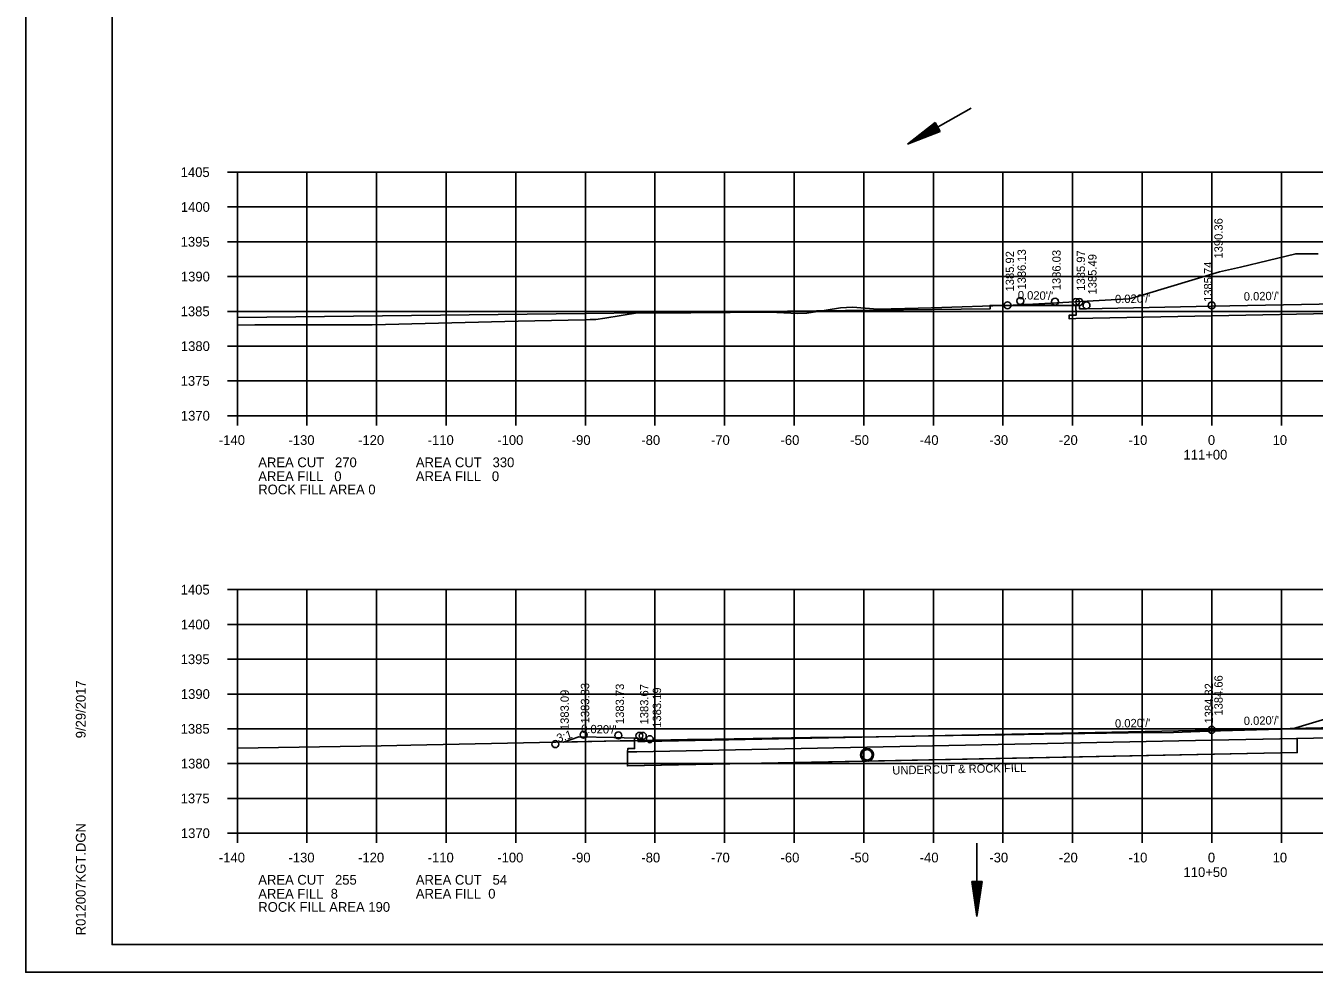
# Model space of a CAD drawing. Extents: x 1374311 to 1383814, y 384102 to 406278.
# Drawn here: x 1382550.5 to 1382735.6, y 386612.6 to 386748.6 of the extents above; entities that cross this region are included whole.
import ezdxf

# ---------------------------------------------------------------- set-up
doc = ezdxf.new("R2010")
doc.units = 0
for name, color, linetype in [('R_Axis', 7, 'Continuous'), ('R_Axis Annot', 7, 'Continuous'), ('R_Border', 7, 'Continuous'), ('R_Draft', 7, 'Continuous'), ('R_Exist Surface', 7, 'Continuous'), ('R_Fin Surface', 7, 'Continuous'), ('R_Grid', 7, 'Continuous'), ('R_MOT', 7, 'Continuous'), ('R_No Plot', 7, 'Continuous'), ('R_Water', 7, 'Continuous'), ('R_Xsect Elev', 7, 'Continuous'), ('R_Xsect Slope', 7, 'Continuous')]:
    doc.layers.add(name, color=color, linetype=linetype)

msp = doc.modelspace()

# ---------------------------------------------------------------- linework, layer by layer
at = {"layer": 'R_Axis'}
for p, q in [((1382579.46, 386727.58), (1382580.86, 386727.58)), ((1382580.86, 386692.58), (1382580.86, 386727.58)), ((1382579.46, 386722.58), (1382580.86, 386722.58)), ((1382579.46, 386717.58), (1382580.86, 386717.58)), ((1382579.46, 386712.58), (1382580.86, 386712.58)), ((1382579.46, 386707.58), (1382580.86, 386707.58)), ((1382579.46, 386702.58), (1382580.86, 386702.58)), ((1382579.46, 386697.58), (1382580.86, 386697.58)), ((1382579.46, 386692.58), (1382580.86, 386692.58)), ((1382580.86, 386692.58), (1382860.86, 386692.58)), ((1382580.86, 386691.18), (1382580.86, 386692.58)), ((1382590.86, 386691.18), (1382590.86, 386692.58)), ((1382600.86, 386691.18), (1382600.86, 386692.58)), ((1382610.86, 386691.18), (1382610.86, 386692.58)), ((1382620.86, 386691.18), (1382620.86, 386692.58)), ((1382630.86, 386691.18), (1382630.86, 386692.58)), ((1382640.86, 386691.18), (1382640.86, 386692.58)), ((1382650.86, 386691.18), (1382650.86, 386692.58)), ((1382660.86, 386691.18), (1382660.86, 386692.58)), ((1382670.86, 386691.18), (1382670.86, 386692.58)), ((1382680.86, 386691.18), (1382680.86, 386692.58)), ((1382690.86, 386691.18), (1382690.86, 386692.58)), ((1382700.86, 386691.18), (1382700.86, 386692.58)), ((1382710.86, 386691.18), (1382710.86, 386692.58)), ((1382720.86, 386691.18), (1382720.86, 386692.58)), ((1382730.86, 386691.18), (1382730.86, 386692.58)), ((1382579.46, 386667.58), (1382580.86, 386667.58)), ((1382580.86, 386632.58), (1382580.86, 386667.58)), ((1382579.46, 386662.58), (1382580.86, 386662.58)), ((1382579.46, 386657.58), (1382580.86, 386657.58)), ((1382579.46, 386652.58), (1382580.86, 386652.58)), ((1382579.46, 386647.58), (1382580.86, 386647.58)), ((1382579.46, 386642.58), (1382580.86, 386642.58)), ((1382579.46, 386637.58), (1382580.86, 386637.58)), ((1382579.46, 386632.58), (1382580.86, 386632.58)), ((1382580.86, 386632.58), (1382860.86, 386632.58)), ((1382580.86, 386631.18), (1382580.86, 386632.58)), ((1382590.86, 386631.18), (1382590.86, 386632.58)), ((1382600.86, 386631.18), (1382600.86, 386632.58)), ((1382610.86, 386631.18), (1382610.86, 386632.58)), ((1382620.86, 386631.18), (1382620.86, 386632.58)), ((1382630.86, 386631.18), (1382630.86, 386632.58)), ((1382640.86, 386631.18), (1382640.86, 386632.58)), ((1382650.86, 386631.18), (1382650.86, 386632.58)), ((1382660.86, 386631.18), (1382660.86, 386632.58)), ((1382670.86, 386631.18), (1382670.86, 386632.58)), ((1382680.86, 386631.18), (1382680.86, 386632.58)), ((1382690.86, 386631.18), (1382690.86, 386632.58)), ((1382700.86, 386631.18), (1382700.86, 386632.58)), ((1382710.86, 386631.18), (1382710.86, 386632.58)), ((1382720.86, 386631.18), (1382720.86, 386632.58)), ((1382730.86, 386631.18), (1382730.86, 386632.58))]:
    msp.add_line(p, q, dxfattribs=at)
at = {"layer": 'R_Border'}
for p, q in [((1382562.86, 386616.58), (1382562.86, 386822.04)), ((1382562.86, 386616.58), (1382562.86, 386616.58)), ((1382879.04, 386616.58), (1382562.86, 386616.58))]:
    msp.add_line(p, q, dxfattribs=at)
at = {"layer": 'R_Draft'}
for p, q in [((1382681.11, 386734.73), (1382677.12, 386731.63)), ((1382681.18, 386734.62), (1382677.85, 386732.04)), ((1382681.24, 386734.51), (1382678.6, 386732.46)), ((1382681.3, 386734.4), (1382679.33, 386732.86)), ((1382681.36, 386734.29), (1382680.06, 386733.28)), ((1382681.42, 386734.18), (1382680.79, 386733.69)), ((1382681.85, 386733.42), (1382681.11, 386734.73)), ((1382681.85, 386733.42), (1382677.12, 386731.63)), ((1382681.79, 386733.53), (1382677.85, 386732.04)), ((1382681.73, 386733.64), (1382678.6, 386732.46)), ((1382681.66, 386733.75), (1382679.33, 386732.86)), ((1382681.6, 386733.86), (1382680.06, 386733.28)), ((1382681.54, 386733.97), (1382680.79, 386733.69)), ((1382686.37, 386625.63), (1382687.12, 386620.63)), ((1382687.87, 386625.63), (1382686.37, 386625.63)), ((1382686.5, 386625.63), (1382687.12, 386621.46)), ((1382686.62, 386625.63), (1382687.12, 386622.32)), ((1382686.75, 386625.63), (1382687.12, 386623.15)), ((1382686.88, 386625.63), (1382687.12, 386624)), ((1382687, 386625.63), (1382687.12, 386624.84)), ((1382687.87, 386625.63), (1382687.12, 386620.63)), ((1382687.36, 386625.63), (1382687.12, 386624)), ((1382687.62, 386625.63), (1382687.12, 386622.32)), ((1382687.75, 386625.63), (1382687.12, 386621.46)), ((1382687.49, 386625.63), (1382687.12, 386623.15)), ((1382687.24, 386625.63), (1382687.12, 386624.84))]:
    msp.add_line(p, q, dxfattribs=at)
at = {"layer": 'R_Exist Surface'}
for points in [[(1382580.86, 386705.59), (1382583.37, 386705.63), (1382587.19, 386705.65), (1382600.23, 386705.64), (1382621.22, 386706.16), (1382630.77, 386706.38), (1382631.56, 386706.4), (1382632.36, 386706.41), (1382633.67, 386706.6), (1382638.37, 386707.35), (1382641.85, 386707.37), (1382646.02, 386707.39), (1382657.37, 386707.46), (1382661.38, 386707.28), (1382662.7, 386707.33), (1382665.46, 386707.77), (1382667.52, 386708.09), (1382669.26, 386708.17), (1382672.9, 386707.87), (1382680.59, 386708.1), (1382692.33, 386708.48), (1382693.43, 386708.53), (1382708.99, 386709.37), (1382711.01, 386709.97), (1382721.96, 386713.27), (1382724.97, 386713.95), (1382732.92, 386715.86), (1382736.17, 386715.84)], [(1382580.86, 386644.82), (1382601.52, 386645.15), (1382603.78, 386645.2), (1382605.8, 386645.24), (1382635.85, 386645.83), (1382645.53, 386646.03), (1382646.75, 386646.05), (1382663.22, 386646.31), (1382672.64, 386646.42), (1382683.69, 386646.64), (1382691.1, 386646.74), (1382699.49, 386646.84), (1382708.85, 386646.98), (1382715.38, 386647.07), (1382720.39, 386647.23), (1382732.47, 386647.56), (1382740.59, 386650.01)]]:
    msp.add_lwpolyline(points, dxfattribs=at)
msp.add_circle((1382671.33, 386643.84), 0.917, dxfattribs=at)
at = {"layer": 'R_Fin Surface'}
for points in [[(1382580.94, 386706.69), (1382689, 386707.93), (1382689, 386708.43), (1382701.35, 386708.43), (1382701.85, 386708.43), (1382701.86, 386707.93), (1382702.86, 386707.95), (1382720.86, 386708.31), (1382738.86, 386708.67), (1382739.86, 386708.65), (1382739.87, 386709.15), (1382740.37, 386709.15), (1382743.37, 386709.21), (1382748.37, 386709.31), (1382764.46, 386714.68)], [(1382740.37, 386709.27), (1382740.38, 386707.79), (1382741.38, 386707.84), (1382741.37, 386707.34), (1382740.37, 386707.32), (1382720.86, 386706.93), (1382701.35, 386706.54), (1382700.35, 386706.52), (1382700.36, 386707.02), (1382701.36, 386707.01), (1382701.35, 386708.55)], [(1382627.7, 386645.67), (1382629.93, 386646.41), (1382634.93, 386646.31), (1382637.93, 386646.25), (1382638.43, 386646.25), (1382638.44, 386645.75), (1382639.44, 386645.77), (1382720.86, 386647.4), (1382738.86, 386647.76), (1382764.77, 386648.24), (1382764.78, 386648.74), (1382768.28, 386648.8), (1382773.28, 386648.9), (1382786.41, 386653.27)], [(1382733.15, 386646.17), (1382733.15, 386644.17), (1382636.89, 386642.25), (1382636.93, 386644.25)], [(1382638.23, 386644.27), (1382637.93, 386644.27), (1382636.93, 386644.25), (1382636.94, 386644.75), (1382637.94, 386644.74), (1382637.93, 386646.25)], [(1382766.36, 386646.84), (1382740.37, 386646.32), (1382720.86, 386645.93), (1382638.23, 386644.27)], [(1382733.15, 386646.17), (1382720.86, 386645.93), (1382638.23, 386644.27)], [(1382671.48, 386642.94), (1382733.15, 386644.17), (1382733.15, 386646.17)], [(1382636.93, 386644.25), (1382636.89, 386642.25), (1382671.22, 386642.93)], [(1382638.23, 386644.27), (1382637.93, 386644.27), (1382636.93, 386644.25)]]:
    msp.add_lwpolyline(points, dxfattribs=at)
msp.add_arc((1382671.33, 386643.84), 0.917, 279.4414, 262.8506, dxfattribs=at)
at = {"layer": 'R_Grid'}
for p, q in [((1382580.86, 386727.58), (1382860.86, 386727.58)), ((1382580.86, 386692.58), (1382580.86, 386727.58)), ((1382590.86, 386692.58), (1382590.86, 386727.58)), ((1382600.86, 386692.58), (1382600.86, 386727.58)), ((1382610.86, 386692.58), (1382610.86, 386727.58)), ((1382620.86, 386692.58), (1382620.86, 386727.58)), ((1382630.86, 386692.58), (1382630.86, 386727.58)), ((1382640.86, 386692.58), (1382640.86, 386727.58)), ((1382650.86, 386692.58), (1382650.86, 386727.58)), ((1382660.86, 386692.58), (1382660.86, 386727.58)), ((1382670.86, 386692.58), (1382670.86, 386727.58)), ((1382680.86, 386692.58), (1382680.86, 386727.58)), ((1382690.86, 386692.58), (1382690.86, 386727.58)), ((1382700.86, 386692.58), (1382700.86, 386727.58)), ((1382710.86, 386692.58), (1382710.86, 386727.58)), ((1382720.86, 386692.58), (1382720.86, 386727.58)), ((1382730.86, 386692.58), (1382730.86, 386727.58)), ((1382580.86, 386722.58), (1382860.86, 386722.58)), ((1382580.86, 386717.58), (1382860.86, 386717.58)), ((1382580.86, 386712.58), (1382860.86, 386712.58)), ((1382580.86, 386707.58), (1382860.86, 386707.58)), ((1382580.86, 386702.58), (1382860.86, 386702.58)), ((1382580.86, 386697.58), (1382860.86, 386697.58)), ((1382580.86, 386692.58), (1382860.86, 386692.58)), ((1382580.86, 386667.58), (1382860.86, 386667.58)), ((1382580.86, 386632.58), (1382580.86, 386667.58)), ((1382590.86, 386632.58), (1382590.86, 386667.58)), ((1382600.86, 386632.58), (1382600.86, 386667.58)), ((1382610.86, 386632.58), (1382610.86, 386667.58)), ((1382620.86, 386632.58), (1382620.86, 386667.58)), ((1382630.86, 386632.58), (1382630.86, 386667.58)), ((1382640.86, 386632.58), (1382640.86, 386667.58)), ((1382650.86, 386632.58), (1382650.86, 386667.58)), ((1382660.86, 386632.58), (1382660.86, 386667.58)), ((1382670.86, 386632.58), (1382670.86, 386667.58)), ((1382680.86, 386632.58), (1382680.86, 386667.58)), ((1382690.86, 386632.58), (1382690.86, 386667.58)), ((1382700.86, 386632.58), (1382700.86, 386667.58)), ((1382710.86, 386632.58), (1382710.86, 386667.58)), ((1382720.86, 386632.58), (1382720.86, 386667.58)), ((1382730.86, 386632.58), (1382730.86, 386667.58)), ((1382580.86, 386662.58), (1382860.86, 386662.58)), ((1382580.86, 386657.58), (1382860.86, 386657.58)), ((1382580.86, 386652.58), (1382860.86, 386652.58)), ((1382580.86, 386647.58), (1382860.86, 386647.58)), ((1382580.86, 386642.58), (1382860.86, 386642.58)), ((1382580.86, 386637.58), (1382860.86, 386637.58)), ((1382580.86, 386632.58), (1382860.86, 386632.58))]:
    msp.add_line(p, q, dxfattribs=at)
at = {"layer": 'R_MOT'}
for p, q in [((1382639.44, 386645.77), (1382720.86, 386647.4)), ((1382629.93, 386646.41), (1382627.7, 386645.67)), ((1382634.93, 386646.31), (1382629.93, 386646.41)), ((1382637.93, 386646.25), (1382634.93, 386646.31)), ((1382638.43, 386646.25), (1382637.93, 386646.25)), ((1382638.44, 386645.75), (1382638.43, 386646.25)), ((1382639.44, 386645.77), (1382638.44, 386645.75))]:
    msp.add_line(p, q, dxfattribs=at)
at = {"layer": 'R_No Plot'}
msp.add_line((1382550.46, 386612.6), (1382883.79, 386612.6), dxfattribs=at)
for points in [[(1382550.45, 386825.93), (1382883.79, 386825.93), (1382883.79, 386612.6), (1382550.45, 386612.6)], [(1382796.78, 386822.04), (1382796.78, 386812.16), (1382832.51, 386812.16), (1382832.51, 386809.24), (1382855.71, 386809.24), (1382855.71, 386786.02), (1382879.04, 386786.02), (1382879.04, 386616.58), (1382562.86, 386616.58), (1382562.86, 386822.04)], [(1382693.12, 386708.52), (1382693.43, 386708.53), (1382694.27, 386708.58), (1382693.35, 386708.59)], [(1382627.7, 386645.67), (1382635.85, 386645.83), (1382637.93, 386645.87), (1382637.93, 386646.25), (1382634.93, 386646.31), (1382629.93, 386646.41)]]:
    msp.add_lwpolyline(points, close=True, dxfattribs=at)
msp.add_lwpolyline([(1382740.37, 386707.32), (1382720.86, 386706.93), (1382701.35, 386706.54), (1382700.35, 386706.52), (1382700.36, 386707.02), (1382701.36, 386707.01), (1382701.35, 386708.43), (1382698.35, 386708.49), (1382694.27, 386708.58), (1382708.99, 386709.37), (1382711.01, 386709.97), (1382721.96, 386713.27), (1382724.97, 386713.95), (1382732.92, 386715.86), (1382736.17, 386715.84)], dxfattribs=at)
for centre in [(1382691.51, 386708.45), (1382691.51, 386708.45), (1382693.35, 386709.07), (1382698.35, 386708.97), (1382701.35, 386708.91), (1382701.85, 386708.91), (1382702.86, 386708.43), (1382720.86, 386708.43), (1382630.61, 386646.73), (1382720.86, 386647.43), (1382626.55, 386645.38), (1382626.55, 386645.38), (1382635.61, 386646.63), (1382638.61, 386646.57), (1382639.11, 386646.57), (1382640.12, 386646.09)]:
    msp.add_circle(centre, 0.5, dxfattribs=at)
at = {"layer": 'R_Water'}
for p, q in [((1382686.28, 386736.77), (1382677.12, 386731.63)), ((1382687.12, 386631.13), (1382687.12, 386620.63))]:
    msp.add_line(p, q, dxfattribs=at)
msp.add_circle((1382671.33, 386643.84), 0.75, dxfattribs=at)

# ---------------------------------------------------------------- texts
at = {"layer": 'R_Axis Annot'}
for s, p in [('1405', (1382572.71, 386726.88)), ('1400', (1382572.74, 386721.88)), ('1395', (1382572.71, 386716.88)), ('1390', (1382572.74, 386711.88)), ('1385', (1382572.71, 386706.88)), ('1380', (1382572.74, 386701.88)), ('1375', (1382572.71, 386696.88)), ('1370', (1382572.74, 386691.88)), ('-140', (1382578.2, 386688.38)), ('-130', (1382588.2, 386688.38)), ('-120', (1382598.2, 386688.38)), ('-110', (1382608.2, 386688.38)), ('-100', (1382618.2, 386688.38)), ('-90', (1382628.9, 386688.38)), ('-80', (1382638.9, 386688.38)), ('-70', (1382648.9, 386688.38)), ('-60', (1382658.9, 386688.38)), ('-50', (1382668.9, 386688.38)), ('-40', (1382678.9, 386688.38)), ('-30', (1382688.9, 386688.38)), ('-20', (1382698.9, 386688.38)), ('-10', (1382708.9, 386688.38)), ('0', (1382720.3, 386688.38)), ('10', (1382729.6, 386688.38)), ('AREA CUT   270', (1382583.86, 386685.18)), ('AREA CUT   330', (1382606.5, 386685.18)), ('111+00', (1382716.8, 386686.28)), ('AREA FILL   0', (1382583.86, 386683.18)), ('AREA FILL   0', (1382606.5, 386683.18)), ('ROCK FILL AREA 0', (1382583.86, 386681.28)), ('1405', (1382572.71, 386666.88)), ('1400', (1382572.74, 386661.88)), ('1395', (1382572.71, 386656.88)), ('1390', (1382572.74, 386651.88)), ('1385', (1382572.71, 386646.88)), ('1380', (1382572.74, 386641.88)), ('1375', (1382572.71, 386636.88)), ('1370', (1382572.74, 386631.88)), ('-140', (1382578.2, 386628.38)), ('-130', (1382588.2, 386628.38)), ('-120', (1382598.2, 386628.38)), ('-110', (1382608.2, 386628.38)), ('-100', (1382618.2, 386628.38)), ('-90', (1382628.9, 386628.38)), ('-80', (1382638.9, 386628.38)), ('-70', (1382648.9, 386628.38)), ('-60', (1382658.9, 386628.38)), ('-50', (1382668.9, 386628.38)), ('-40', (1382678.9, 386628.38)), ('-30', (1382688.9, 386628.38)), ('-20', (1382698.9, 386628.38)), ('-10', (1382708.9, 386628.38)), ('0', (1382720.3, 386628.38)), ('10', (1382729.6, 386628.38)), ('110+50', (1382716.8, 386626.28)), ('AREA CUT   255', (1382583.86, 386625.18)), ('AREA CUT   54', (1382606.5, 386625.18)), ('AREA FILL  8', (1382583.86, 386623.18)), ('AREA FILL  0', (1382606.5, 386623.18)), ('ROCK FILL AREA 190', (1382583.86, 386621.28))]:
    msp.add_text(s, height=1.4, dxfattribs=at).set_placement(p)
at = {"layer": 'R_Border'}
for s, p in [('9/29/2017', (1382559.05, 386646.22)), ('R012007KGT.DGN', (1382559.05, 386617.9))]:
    msp.add_text(s, height=1.4, rotation=90, dxfattribs=at).set_placement(p)
at = {"layer": 'R_Fin Surface'}
msp.add_text('UNDERCUT & ROCK FILL', height=1.2, rotation=1.1458, dxfattribs=at).set_placement((1382674.97, 386641.01))
at = {"layer": 'R_Xsect Elev'}
for s, p in [('1390.36', (1382722.43, 386715.17)), ('1385.92', (1382692.45, 386710.44)), ('1386.13', (1382694.15, 386710.71)), ('1386.03', (1382699.15, 386710.61)), ('1385.97', (1382702.65, 386710.55)), ('1385.49', (1382704.3, 386710.01)), ('1385.74', (1382720.94, 386708.93)), ('1384.66', (1382722.43, 386649.48)), ('1383.09', (1382628.48, 386647.4)), ('1383.83', (1382631.41, 386648.37)), ('1383.73', (1382636.41, 386648.27)), ('1383.67', (1382639.91, 386648.21)), ('1383.19', (1382641.74, 386647.73)), ('1384.82', (1382721.05, 386648.34))]:
    msp.add_text(s, height=1.2, rotation=90, dxfattribs=at).set_placement(p)
at = {"layer": 'R_Xsect Slope'}
for s, rotation, p in [("0.020'/'", 358.8542, (1382692.98, 386709.32)), ("0.020'/'", 1.1458, (1382706.97, 386708.75)), ("0.020'/'", 1.1458, (1382725.47, 386709.12)), ("0.020'/'", 1.1458, (1382706.97, 386647.75)), ("0.020'/'", 1.1458, (1382725.47, 386648.12)), ('3:1', 18.4349, (1382626.97, 386645.6)), ("0.020'/'", 358.8542, (1382630.24, 386646.98))]:
    msp.add_text(s, height=1.2, rotation=rotation, dxfattribs=at).set_placement(p)

doc.saveas('drawing.dxf')
